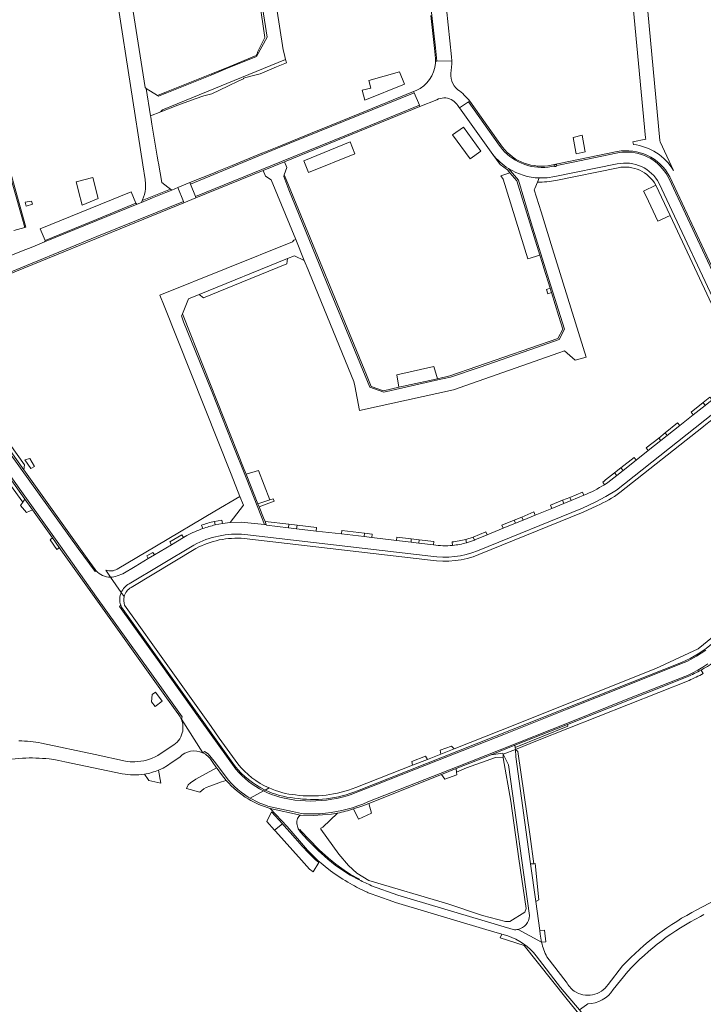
# Model space of a CAD drawing. Header units: metres. Extents: x 166325 to 190320, y 381923 to 404576.
# Tile 884 of 1056: x 175191 to 175441, y 400962 to 401322. Entities that reach past the tile are written whole.
import ezdxf

# ---------------------------------------------------------------- set-up
doc = ezdxf.new("R2010")
doc.units = ezdxf.units.M
for name, color, linetype, lineweight in [('B-WE-VH-VERHARDING_ASFALT-GV', 8, 'Continuous', 18), ('B-WE-VH-VERHARDING_BETON-GV', 8, 'Continuous', 18), ('B-WE-VH-VERHARDING_BETONSTRAATSTEEN-GV', 8, 'Continuous', 18), ('B-WE-VH-VERHARDING_FUNDERING_ZAND-GV', 8, 'Continuous', 18), ('B-WE-VH-VERHARDING_HALFVERHARDING-GV', 8, 'Continuous', 18), ('B-WE-VH-VERHARDING_STRAATBAKSTEEN-GV', 8, 'Continuous', 18)]:
    doc.layers.add(name, color=color, linetype=linetype, lineweight=lineweight)

msp = doc.modelspace()

# ---------------------------------------------------------------- linework, layer by layer
at = {"layer": 'B-WE-VH-VERHARDING_ASFALT-GV', "flags": 128}
for points in [[(175343.408, 401386.309), (175342.127, 401385.256), (175340.673, 401383.866), (175340.03, 401382.896), (175339.163, 401381.465), (175338.364, 401379.993), (175337.637, 401378.485), (175336.983, 401376.945), (175336.838, 401372.906), (175336.845, 401369.148), (175337.534, 401363.529), (175338.985, 401350.121), (175341.186, 401329.468), (175343.122, 401312.159), (175343.598, 401307.248), (175349.084, 401307.374), (175349.06, 401308.85), (175347.131, 401326.425), (175346.936, 401328.197), (175346.27, 401334.255), (175346.177, 401335.106), (175342.16, 401371.69)], [(175448.484, 401222.109), (175439.24, 401241.944), (175430.434, 401260.753), (175428.926, 401263.846), (175427.654, 401266.105), (175426.994, 401267.067), (175426.27, 401267.982), (175425.485, 401268.845), (175424.643, 401269.652), (175423.747, 401270.4), (175422.802, 401271.085), (175421.812, 401271.703), (175420.783, 401272.252), (175419.718, 401272.729), (175418.623, 401273.132), (175417.503, 401273.459), (175416.364, 401273.709), (175415.209, 401273.88), (175414.046, 401273.971), (175412.879, 401273.983), (175411.715, 401273.914), (175410.557, 401273.766), (175409.419, 401273.541), (175393.561, 401270.287), (175387.569, 401269.04), (175387.553, 401269.003), (175387.53, 401268.961), (175387.503, 401268.921), (175387.473, 401268.883), (175387.44, 401268.848), (175387.404, 401268.817), (175387.365, 401268.788), (175387.324, 401268.763), (175387.281, 401268.741), (175387.237, 401268.724), (175387.191, 401268.71), (175387.144, 401268.7), (175387.096, 401268.695), (175387.048, 401268.693), (175387, 401268.696), (175386.952, 401268.703), (175386.906, 401268.714), (175386.86, 401268.729), (175386.816, 401268.748), (175386.773, 401268.77), (175386.733, 401268.797), (175386.695, 401268.826), (175386.669, 401268.851), (175385.638, 401268.629), (175384.412, 401268.447), (175383.176, 401268.345), (175381.937, 401268.322), (175380.699, 401268.38), (175379.466, 401268.517), (175378.246, 401268.733), (175377.041, 401269.027), (175375.859, 401269.399), (175374.702, 401269.846), (175373.577, 401270.367), (175372.488, 401270.959), (175371.439, 401271.62), (175370.435, 401272.347), (175369.48, 401273.138), (175368.578, 401273.988), (175367.732, 401274.895), (175366.947, 401275.855), (175366.446, 401276.54), (175355.262, 401292.332), (175351.921, 401290.145)], [(175351.921, 401290.145), (175364.191, 401273.127)], [(175188.589, 401245.164), (175192.585, 401246.342), (175191.469, 401250.179), (175185.894, 401270.054)], [(175381.15, 401264.48), (175384.03, 401264.57), (175386.9, 401264.95), (175409.725, 401269.602)], [(175425.16, 401262.49), (175449.436, 401210.604), (175454.968, 401198.749)], [(175219.011, 401242.992), (175240.527, 401251.662), (175250.73, 401255.802), (175248.636, 401260.938), (175246.437, 401260.043), (175245.834, 401259.797), (175244.269, 401259.16), (175239.466, 401257.205), (175235.32, 401255.517), (175233.826, 401254.908), (175199.78, 401241.009), (175195.534, 401239.28), (175191.419, 401237.604), (175184.449, 401234.766), (175171.348, 401229.432), (175168.319, 401228.199), (175165.769, 401227.088)], [(175158.78, 401223.28), (175154.209, 401220.413), (175157.205, 401215.716), (175157.474, 401215.903), (175159.531, 401217.274), (175161.631, 401218.577), (175163.772, 401219.811), (175165.952, 401220.976), (175168.169, 401222.069), (175170.419, 401223.09), (175183.306, 401228.327), (175219.011, 401242.992)], [(175462.018, 401188.61), (175460.317, 401192.8), (175453.804, 401190.879), (175453.319, 401190.424), (175452.773, 401189.771), (175452.62, 401189.582), (175452.279, 401189.16), (175451.849, 401188.734), (175444.604, 401183.082), (175442.022, 401181.067), (175437.628, 401177.598), (175432.683, 401173.693), (175428.08, 401170.026), (175425.77, 401168.186), (175421.109, 401164.496), (175416.694, 401161), (175411.886, 401157.194), (175409.644, 401155.419), (175406.297, 401152.799), (175405.067, 401152.006)], [(175358.557, 401127.749), (175397, 401143.42), (175401.63, 401145.62), (175405.63, 401147.71), (175409.49, 401150.06), (175451.32, 401183.07)], [(175397.571, 401148.159), (175392.882, 401146.209), (175390.149, 401145.072), (175385.812, 401143.323), (175379.687, 401140.852), (175375.228, 401139.006), (175372.502, 401137.877), (175367.975, 401136.029), (175362.108, 401133.634), (175357.607, 401131.751), (175357.392, 401131.667), (175354.576, 401130.732)], [(175337.101, 401130.564), (175334.178, 401130.918), (175328.842, 401131.562), (175319.838, 401132.648), (175316.948, 401132.996), (175308.682, 401133.952), (175299.462, 401135.019), (175292.231, 401135.883), (175289.289, 401136.234), (175281.179, 401137.203), (175281.098, 401137.389), (175280.489, 401137.45), (175271.931, 401138.307), (175267.894, 401138.138), (175265.122, 401137.793), (175262.379, 401137.262)], [(175252.042, 401133.4), (175250.738, 401132.612), (175246.384, 401130.011), (175240.143, 401126.282), (175237.882, 401124.93), (175233.085, 401122.064), (175228.539, 401119.372), (175226.479, 401118.573)], [(175273.217, 401133.76), (175341.5, 401125.77)], [(175230.829, 401115.729), (175254.61, 401129.86)], [(175342.383, 401129.925), (175337.101, 401130.564)], [(175224.05, 401118.1), (175223.988, 401118.099), (175227.967, 401112.514)], [(175372.63, 401052.28), (175372.441, 401054.968), (175367.94, 401053.18), (175369.93, 401049.3), (175377.61, 400994.03)], [(175372.63, 401052.28), (175372.441, 401054.968), (175367.94, 401053.18), (175369.93, 401049.3), (175377.61, 400994.03)], [(175381.57, 400987.28), (175381.391, 400988.58), (175379.928, 400999.218), (175378.035, 401012.979), (175372.63, 401052.28)], [(175381.57, 400987.28), (175381.391, 400988.58), (175379.928, 400999.218), (175378.035, 401012.979), (175372.63, 401052.28)], [(175293.67, 401030.899), (175282.51, 401033.3), (175288.74, 401026.71), (175296.206, 401017.974), (175296.558, 401017.611)], [(175293.67, 401030.899), (175282.51, 401033.3), (175288.74, 401026.71), (175296.206, 401017.974), (175296.558, 401017.611)], [(175315.216, 401007.141), (175311.825, 401008.855), (175309.398, 401010.397), (175306.336, 401012.573), (175303.668, 401014.747), (175300.178, 401017.894), (175296.286, 401021.861), (175293.705, 401024.641), (175293.121, 401025.387), (175293.058, 401025.467), (175292.84, 401025.892), (175292.824, 401025.931), (175292.66, 401026.335), (175292.518, 401026.791), (175292.416, 401027.258), (175292.355, 401027.732), (175292.335, 401028.21), (175292.357, 401028.687), (175292.419, 401029.161), (175292.522, 401029.628)], [(175315.216, 401007.141), (175311.825, 401008.855), (175309.398, 401010.397), (175306.336, 401012.573), (175303.668, 401014.747), (175300.178, 401017.894), (175296.286, 401021.861), (175293.705, 401024.641), (175293.121, 401025.387), (175293.058, 401025.467), (175292.84, 401025.892), (175292.824, 401025.931), (175292.66, 401026.335), (175292.518, 401026.791), (175292.416, 401027.258), (175292.355, 401027.732), (175292.335, 401028.21), (175292.357, 401028.687), (175292.419, 401029.161), (175292.522, 401029.628)], [(175300.59, 401013.797), (175301.237, 401013.239), (175302.686, 401012.038), (175304.657, 401010.506)], [(175300.59, 401013.797), (175301.237, 401013.239), (175302.686, 401012.038), (175304.657, 401010.506)], [(175318.048, 401002.644), (175318.51, 401002.44), (175319.2, 401002.194), (175322.072, 401001.172), (175327.537, 400999.226), (175328.51, 400998.88), (175361.656, 400988.975), (175367.467, 400987.239), (175369.642, 400986.589)], [(175318.048, 401002.644), (175318.51, 401002.44), (175319.2, 401002.194), (175322.072, 401001.172), (175327.537, 400999.226), (175328.51, 400998.88), (175361.656, 400988.975), (175367.467, 400987.239), (175369.642, 400986.589)], [(175371.652, 400988.888), (175329.36, 401001.54), (175319.69, 401005.01)], [(175454.71, 401004.49), (175439.005, 400996.177)], [(175454.71, 401004.49), (175439.005, 400996.177)], [(175440.28, 400993.73), (175441.506, 400994.386)], [(175440.28, 400993.73), (175441.506, 400994.386)], [(175373.432, 400988.98), (175382.036, 400984.257)], [(175373.432, 400988.98), (175382.036, 400984.257)], [(175382.036, 400984.257), (175373.432, 400988.98)], [(175380.09, 400979.25), (175389.01, 400967.66), (175391.659, 400964.522), (175395.94, 400959.45), (175398.482, 400961.33), (175398.982, 400961.7)], [(175380.09, 400979.25), (175389.01, 400967.66), (175391.659, 400964.522), (175395.94, 400959.45), (175398.482, 400961.33), (175398.982, 400961.7)], [(175391.1, 400969.72), (175384.009, 400978.882)], [(175391.1, 400969.72), (175384.009, 400978.882)], [(175411.76, 400975.63), (175406.408, 400968.807)], [(175411.76, 400975.63), (175406.408, 400968.807)], [(175408.33, 400966.9), (175413.686, 400973.547)], [(175408.33, 400966.9), (175413.686, 400973.547)]]:
    msp.add_lwpolyline(points, dxfattribs=at)
msp.add_lwpolyline([(175310.497, 401280.14), (175337.276, 401291.119), (175335.3, 401295.715), (175284.605, 401275.097), (175253.291, 401262.236), (175255.17, 401257.624), (175286.752, 401270.482)], close=True, dxfattribs=at)
at = {"layer": 'B-WE-VH-VERHARDING_ASFALT-GV'}
for points in [[(175364.191, 401273.127, 0.0873222), (175369.928, 401267.916)], [(175409.725, 401269.602, -0.337291), (175425.16, 401262.49)], [(175369.928, 401267.916, 0.133847), (175381.15, 401264.48)], [(175405.067, 401152.006, -0.0420408), (175397.571, 401148.159)], [(175257.821, 401135.943, 0.0379361), (175252.042, 401133.4)], [(175262.379, 401137.262, 0.028746), (175257.821, 401135.943)], [(175254.61, 401129.86, -0.1495125), (175273.217, 401133.76)], [(175349.402, 401129.772, -0.0585555), (175342.383, 401129.925)], [(175354.576, 401130.732, -0.044056), (175349.402, 401129.772)], [(175341.5, 401125.77, 0.1312606), (175358.557, 401127.749)], [(175226.479, 401118.573, -0.0901879), (175224.05, 401118.1)], [(175227.967, 401112.514, -0.1647276), (175230.829, 401115.729)], [(175292.522, 401029.628, -0.1227759), (175293.67, 401030.899)], [(175292.522, 401029.628, -0.1227759), (175293.67, 401030.899)], [(175296.558, 401017.611, 0.0198816), (175300.59, 401013.797)], [(175296.558, 401017.611, 0.0198816), (175300.59, 401013.797)], [(175304.657, 401010.506, 0.0312007), (175311.921, 401005.745)], [(175304.657, 401010.506, 0.0312007), (175311.921, 401005.745)], [(175311.921, 401005.745, 0.0246829), (175318.048, 401002.644)], [(175311.921, 401005.745, 0.0246829), (175318.048, 401002.644)], [(175319.69, 401005.01, -0.0189565), (175315.216, 401007.141)], [(175439.005, 400996.177, 0.0841105), (175411.76, 400975.63)], [(175439.005, 400996.177, 0.0841105), (175411.76, 400975.63)], [(175377.61, 400994.03, -0.3426447), (175373.432, 400988.98)], [(175377.61, 400994.03, -0.3426447), (175373.432, 400988.98)], [(175413.686, 400973.547, -0.0890819), (175440.28, 400993.73)], [(175413.686, 400973.547, -0.0890819), (175440.28, 400993.73)], [(175373.432, 400988.98, -0.0842768), (175371.652, 400988.888)], [(175373.432, 400988.98, -0.0842768), (175371.652, 400988.888)], [(175369.642, 400986.589, -0.1511682), (175380.09, 400979.25)], [(175382.036, 400984.257, -0.0344511), (175381.57, 400987.28)], [(175384.009, 400978.882, -0.064984), (175382.036, 400984.257)], [(175384.009, 400978.882, -0.064984), (175382.036, 400984.257)], [(175393.999, 400966.376, -0.1273237), (175391.1, 400969.72)], [(175393.999, 400966.376, -0.1273237), (175391.1, 400969.72)], [(175406.408, 400968.807, -0.4210561), (175393.999, 400966.376)], [(175406.408, 400968.807, -0.4210561), (175393.999, 400966.376)], [(175398.982, 400961.7, 0.2438891), (175408.33, 400966.9)], [(175398.982, 400961.7, 0.2438891), (175408.33, 400966.9)]]:
    msp.add_lwpolyline(points, format="xyb", dxfattribs=at)
at = {"layer": 'B-WE-VH-VERHARDING_BETON-GV', "flags": 128}
msp.add_lwpolyline([(175386.669, 401268.851), (175386.695, 401268.826), (175386.733, 401268.797), (175386.773, 401268.77), (175386.816, 401268.748), (175386.86, 401268.729), (175386.906, 401268.714), (175386.952, 401268.703), (175387, 401268.696), (175387.048, 401268.693), (175387.096, 401268.695), (175387.144, 401268.7), (175387.191, 401268.71), (175387.237, 401268.724), (175387.281, 401268.741), (175387.324, 401268.763), (175387.365, 401268.788), (175387.404, 401268.817), (175387.44, 401268.848), (175387.473, 401268.883), (175387.503, 401268.921), (175387.53, 401268.961), (175387.553, 401269.003), (175387.569, 401269.04), (175387.572, 401269.047), (175387.588, 401269.092), (175387.599, 401269.139), (175387.54, 401269.428), (175386.54, 401269.222), (175386.599, 401268.933), (175386.628, 401268.895), (175386.66, 401268.859)], close=True, dxfattribs=at)
at = {"layer": 'B-WE-VH-VERHARDING_BETONSTRAATSTEEN-GV', "flags": 128}
for points in [[(175278.876, 401365.905), (175278.81, 401366.33), (175280.501, 401372.009), (175272.678, 401370.037), (175273.07, 401369.59), (175273.134, 401369.18), (175281.39, 401316.09), (175277.5, 401308.99), (175266.284, 401304.431), (175261.118, 401302.331), (175244.015, 401295.379), (175241.63, 401294.41), (175241.223, 401294.671), (175237.117, 401297.306), (175238.681, 401287.205), (175242.46, 401288.68), (175242.41, 401288.84), (175243.1, 401289.43), (175288.18, 401307.9), (175287.652, 401310.131), (175287.33, 401311.49)], [(175318.669, 401300.243), (175319.39, 401297.45), (175316.33, 401296.69), (175317.233, 401292.981), (175331.74, 401298.87), (175329.99, 401303.338)], [(175244.015, 401295.379), (175243.889, 401295.747), (175241.223, 401294.671), (175241.63, 401294.41)], [(175253.082, 401262.748), (175253.291, 401262.236), (175284.605, 401275.097), (175335.3, 401295.715), (175335.115, 401296.145), (175315.363, 401288.103), (175304.283, 401283.592), (175297.324, 401280.759), (175286.295, 401276.269), (175280.86, 401274.056), (175279.547, 401273.521), (175268.59, 401269.061), (175263.139, 401266.842), (175262.343, 401266.518)], [(175279.972, 401267.231), (175287.819, 401270.429), (175337.465, 401290.679), (175337.276, 401291.119), (175310.497, 401280.14), (175286.752, 401270.482), (175255.17, 401257.624), (175255.346, 401257.193)], [(175396.89, 401280.15), (175393.613, 401279.301), (175394.589, 401273.973), (175394.699, 401273.372), (175398.036, 401274.065), (175397.92, 401274.682)], [(175311.837, 401277.701), (175294.869, 401270.803), (175296.639, 401266.449), (175313.607, 401273.347)], [(175373.02, 401263.37), (175370.417, 401266.349), (175367.04, 401265.286), (175367.95, 401264.03), (175376.95, 401234.83), (175381.38, 401236.17)], [(175218.207, 401262.147), (175217.92, 401263.29), (175217.586, 401264.597), (175211.473, 401263.029), (175211.75, 401261.73), (175212.306, 401259.605), (175213.63, 401254.55), (175219.51, 401256.96)], [(175253.291, 401262.236), (175253.082, 401262.748), (175248.636, 401260.938), (175250.73, 401255.802), (175250.901, 401255.382), (175255.346, 401257.193), (175255.17, 401257.624)], [(175423.942, 401261.785), (175419.433, 401259.683), (175420.32, 401257.78), (175424.6, 401248.65), (175429.115, 401250.754)], [(175233.279, 401255.169), (175231.593, 401259.409), (175198.259, 401245.79), (175200.011, 401241.597), (175218.851, 401249.294)], [(175244.269, 401259.16), (175245.834, 401259.797), (175246.437, 401260.043), (175245.954, 401260.405), (175235.634, 401256.178), (175235.32, 401255.517), (175239.466, 401257.205)], [(175252.55, 401220.18), (175256.475, 401221.77), (175288.91, 401234.907), (175291.51, 401235.96), (175294.993, 401234.198), (175291.91, 401241.94), (175291.24, 401241.67), (175290.73, 401241.06), (175242.07, 401221.56), (175243.633, 401217.63), (175268.189, 401155.882), (175271.423, 401147.748), (175272.71, 401144.51), (175267.894, 401138.138), (175271.931, 401138.307), (175280.489, 401137.45), (175273.998, 401153.98), (175268.526, 401167.56), (175261.14, 401186.138), (175250.813, 401211.777), (175250.057, 401213.956), (175250.35, 401214.65)], [(175288.622, 401233.025), (175288.91, 401234.907), (175256.475, 401221.77), (175258.129, 401220.581), (175272.139, 401226.298)], [(175385.165, 401224.047), (175383.853, 401223.603), (175384.34, 401221.949), (175385.67, 401222.429)], [(175250.612, 401213.99), (175250.35, 401214.65), (175250.057, 401213.956), (175250.813, 401211.777), (175261.14, 401186.138), (175268.526, 401167.56), (175273.998, 401153.98), (175280.489, 401137.45), (175281.098, 401137.389), (175280.654, 401138.551), (175280.106, 401139.831), (175278.465, 401143.956), (175278.053, 401144.993), (175273.703, 401155.93), (175273.044, 401157.588)], [(175342.574, 401195.315), (175328.926, 401192.294), (175329.724, 401187.724), (175343.831, 401190.88)], [(175192.278, 401157.43), (175177.02, 401178.864), (175176.875, 401179.068), (175175.923, 401180.397), (175175.355, 401180.039), (175183.554, 401168.477), (175212.145, 401128.582), (175218.386, 401120.159), (175218.776, 401120.433), (175218.382, 401120.921), (175215.431, 401124.905)], [(175178.938, 401178.275), (175177.02, 401178.864), (175192.278, 401157.43), (175192.437, 401159.343)], [(175442.022, 401181.067), (175441.222, 401182.108), (175436.852, 401178.588), (175437.628, 401177.598)], [(175432.683, 401173.693), (175431.909, 401174.675), (175427.366, 401171.001), (175428.08, 401170.026)], [(175425.77, 401168.186), (175424.963, 401169.13), (175420.345, 401165.543), (175421.109, 401164.496)], [(175194.468, 401161.634), (175192.61, 401161.072), (175194.861, 401157.896), (175196.201, 401158.706)], [(175416.694, 401161), (175415.921, 401161.967), (175411.141, 401158.159), (175411.886, 401157.194)], [(175278.227, 401157.28), (175273.703, 401155.93), (175278.053, 401144.993), (175282.482, 401146.439)], [(175409.644, 401155.419), (175408.813, 401156.36), (175405.451, 401153.758), (175404.929, 401153.318), (175404.48, 401152.991), (175405.067, 401152.006), (175406.297, 401152.799)], [(175192.639, 401146.697), (175191.855, 401145.592), (175190.999, 401144.385), (175193.208, 401141.831), (175195.404, 401142.808)], [(175283.98, 401146.014), (175283.701, 401146.837), (175282.482, 401146.439), (175278.053, 401144.993), (175278.465, 401143.956)], [(175390.149, 401145.072), (175389.653, 401146.305), (175385.341, 401144.483), (175385.812, 401143.323)], [(175397.571, 401148.159), (175397.092, 401149.284), (175392.405, 401147.378), (175392.882, 401146.209)], [(175379.687, 401140.852), (175379.21, 401142.008), (175374.755, 401140.155), (175375.228, 401139.006)], [(175289.427, 401137.538), (175280.654, 401138.551), (175281.098, 401137.389), (175281.179, 401137.203), (175289.289, 401136.234)], [(175299.584, 401136.303), (175292.391, 401137.134), (175292.231, 401135.883), (175299.462, 401135.019)], [(175372.037, 401139.018), (175367.443, 401137.174), (175367.975, 401136.029), (175372.502, 401137.877)], [(175202.74, 401132.493), (175202.005, 401131.943), (175201.841, 401131.757), (175204.322, 401128.233), (175204.684, 401128.483), (175205.24, 401128.977)], [(175250.738, 401132.612), (175250.123, 401133.693), (175245.717, 401131.011), (175246.384, 401130.011)], [(175317.122, 401134.225), (175308.816, 401135.21), (175308.682, 401133.952), (175316.948, 401132.996)], [(175334.27, 401132.196), (175328.99, 401132.775), (175328.842, 401131.562), (175334.178, 401130.918)], [(175362.108, 401133.634), (175361.604, 401134.772), (175356.935, 401132.822), (175357.392, 401131.667), (175357.607, 401131.751)], [(175342.497, 401131.186), (175337.187, 401131.766), (175337.101, 401130.564), (175342.383, 401129.925)], [(175240.383, 401070.69), (175242.899, 401072.71), (175240.571, 401075.983), (175239.326, 401075.098), (175239.052, 401072.349)], [(175391.71, 401063.46), (175391.508, 401064.122), (175372.245, 401056.472), (175372.377, 401055.691)], [(175350.046, 401055.192), (175349.042, 401056.158), (175344.844, 401054.673), (175345.061, 401053.229)], [(175372.441, 401054.968), (175372.496, 401054.99), (175372.377, 401055.691), (175372.245, 401056.472), (175363.547, 401053.017), (175367.78, 401053.6), (175367.94, 401053.18)], [(175340.229, 401051.326), (175339.527, 401052.501), (175334.527, 401050.53), (175334.747, 401049.167)], [(175264.764, 401043.075), (175266.45, 401043.568), (175264.723, 401045.717), (175263.075, 401048.014), (175262.9, 401048.258), (175255.354, 401044.031), (175253.351, 401042.742), (175252.486, 401041.942), (175251.815, 401040.635), (175256.715, 401039.294), (175258.192, 401040.477), (175259.135, 401040.954), (175260.388, 401041.496)], [(175350.879, 401046.574), (175350.746, 401047.933), (175345.399, 401045.81), (175346.562, 401044.036), (175350.97, 401045.637)], [(175318.653, 401035.188), (175316.516, 401034.339), (175313.116, 401033.143), (175314.904, 401029.406), (175319.655, 401031.584)], [(175281.377, 401028.57), (175284.09, 401025.303), (175287.014, 401027.653), (175283, 401032.092)], [(175281.377, 401028.57), (175284.09, 401025.303), (175287.014, 401027.653), (175283, 401032.092)]]:
    msp.add_lwpolyline(points, close=True, dxfattribs=at)
for points in [[(175222.246, 401356.639), (175235.882, 401269.319), (175236.72, 401263.95), (175236.763, 401263.649), (175236.858, 401262.605), (175236.874, 401261.557), (175236.81, 401260.51), (175236.666, 401259.472), (175236.444, 401258.447), (175236.144, 401257.443), (175235.769, 401256.464), (175235.634, 401256.178), (175245.954, 401260.405), (175245.022, 401261.103), (175242.801, 401262.767), (175241.58, 401269.928), (175241.508, 401270.352), (175241.152, 401272.443), (175239.14, 401284.25), (175238.771, 401286.787), (175238.681, 401287.205), (175237.117, 401297.306), (175236.69, 401297.58), (175227.963, 401353.454)], [(175418.5, 401351.89), (175370.246, 401339.564), (175358.79, 401336.638), (175348.97, 401334.13), (175348.307, 401334.479), (175346.881, 401335.13), (175346.177, 401335.106), (175346.27, 401334.255), (175346.936, 401328.197), (175347.131, 401326.425), (175347.82, 401326.621), (175350.064, 401329.136), (175362.777, 401332.393), (175377.861, 401336.258), (175395.916, 401340.885), (175396.705, 401341.087), (175409.01, 401344.24), (175412.861, 401341.451), (175414.41, 401340.33), (175420.16, 401279.203), (175420.21, 401278.67), (175415.49, 401277.69), (175415.718, 401276.74)], [(175430.377, 401267.229), (175425.458, 401277.724), (175425.418, 401278.152), (175418.5, 401351.89)], [(175341.405, 401324.066), (175342.736, 401311.889), (175343.13, 401308.281), (175343.162, 401307.447), (175343.155, 401307.238), (175343.598, 401307.248), (175343.122, 401312.159), (175341.186, 401329.468)], [(175185.894, 401270.054), (175191.469, 401250.179), (175192.585, 401246.342), (175192.941, 401246.447), (175172.19, 401320.77)], [(175348.85, 401303.888), (175349.1, 401306.36), (175349.094, 401306.736), (175349.084, 401307.374), (175343.598, 401307.248), (175343.155, 401307.238), (175343.135, 401306.613)], [(175336.063, 401296.531), (175335.115, 401296.145), (175335.3, 401295.715), (175337.276, 401291.119), (175337.465, 401290.679), (175343.667, 401293.143), (175344.278, 401293.429), (175344.918, 401293.64), (175345.579, 401293.775), (175346.252, 401293.83), (175346.926, 401293.805), (175347.592, 401293.701), (175348.242, 401293.518), (175348.865, 401293.26), (175349.453, 401292.93), (175349.999, 401292.533), (175350.493, 401292.074), (175350.93, 401291.56), (175351.289, 401291.021), (175351.804, 401290.308), (175351.921, 401290.145), (175355.262, 401292.332), (175355.7, 401292.618)], [(175367.712, 401275.767), (175365.527, 401278.832), (175355.7, 401292.618), (175355.262, 401292.332), (175366.446, 401276.54), (175366.947, 401275.855), (175367.732, 401274.895), (175368.578, 401273.988), (175369.48, 401273.138), (175370.435, 401272.347), (175371.439, 401271.62), (175372.488, 401270.959), (175373.577, 401270.367), (175374.702, 401269.846), (175375.859, 401269.399), (175377.041, 401269.027), (175378.246, 401268.733), (175379.466, 401268.517), (175380.699, 401268.38), (175381.937, 401268.322), (175383.176, 401268.345), (175384.412, 401268.447), (175385.638, 401268.629), (175386.669, 401268.851)], [(175364.191, 401273.127), (175366.85, 401269.44), (175369.49, 401267.41), (175370.417, 401266.349), (175373.02, 401263.37), (175381.38, 401236.17), (175382.235, 401233.43), (175382.851, 401231.458), (175385.165, 401224.047), (175385.67, 401222.429), (175388.413, 401213.642), (175389.85, 401209.04), (175388.05, 401205.64), (175348.39, 401191.9), (175343.831, 401190.88), (175329.724, 401187.724), (175324.12, 401186.47), (175319.58, 401187.98), (175317.809, 401192.296), (175288.423, 401263.91), (175287.73, 401265.6), (175287.548, 401265.014), (175289.415, 401260.156), (175304.342, 401223.623), (175312.051, 401205.049), (175319.036, 401187.75), (175324.245, 401185.923), (175344.026, 401190.421), (175348.705, 401191.449), (175359.549, 401195.15), (175377.702, 401201.505), (175388.529, 401205.205), (175390.485, 401209.091), (175384.71, 401227.292)], [(175409.701, 401274.144), (175385.59, 401269.17)], [(175386.669, 401268.851), (175386.66, 401268.859), (175386.628, 401268.895), (175386.599, 401268.933), (175386.54, 401269.222), (175387.54, 401269.428), (175387.599, 401269.139), (175387.588, 401269.092), (175387.572, 401269.047), (175387.569, 401269.04), (175393.561, 401270.287), (175409.419, 401273.541), (175410.557, 401273.766), (175411.715, 401273.914), (175412.879, 401273.983), (175414.046, 401273.971), (175415.209, 401273.88), (175416.364, 401273.709), (175417.503, 401273.459), (175418.623, 401273.132), (175419.718, 401272.729), (175420.783, 401272.252), (175421.812, 401271.703), (175422.802, 401271.085), (175423.747, 401270.4), (175424.643, 401269.652), (175425.485, 401268.845), (175426.27, 401267.982), (175426.994, 401267.067), (175427.654, 401266.105), (175428.926, 401263.846), (175430.434, 401260.753), (175439.24, 401241.944), (175448.484, 401222.109)], [(175289.415, 401260.156), (175287.548, 401265.014), (175287.73, 401265.6), (175288.69, 401268.291), (175287.819, 401270.429), (175279.972, 401267.231), (175280.84, 401265.1), (175282.94, 401263.73), (175291.91, 401241.94), (175294.993, 401234.198), (175295.708, 401232.456), (175295.81, 401232.208), (175313.23, 401189.79), (175313.534, 401188.253), (175315.31, 401179.27), (175349.78, 401186.81), (175388.4, 401200.344), (175390.5, 401201.08), (175394.37, 401197.71), (175398.42, 401198.83), (175386.093, 401238.462), (175381.878, 401252.013), (175379.36, 401260.11), (175379.559, 401260.596), (175380.534, 401262.977), (175381.15, 401264.48)], [(175409.725, 401269.602), (175386.9, 401264.95), (175384.03, 401264.57), (175381.15, 401264.48), (175380.534, 401262.977)], [(175369.928, 401267.916), (175373.522, 401263.619), (175378.234, 401247.967), (175384.71, 401227.292), (175390.485, 401209.091), (175388.529, 401205.205), (175377.702, 401201.505), (175359.549, 401195.15), (175348.705, 401191.449), (175344.026, 401190.421), (175324.245, 401185.923), (175319.036, 401187.75), (175312.051, 401205.049), (175304.342, 401223.623), (175289.415, 401260.156)], [(175384.71, 401227.292), (175378.234, 401247.967), (175373.522, 401263.619), (175369.928, 401267.916)], [(175387.29, 401263.58), (175410.054, 401268.211)], [(175423.942, 401261.785), (175429.115, 401250.754), (175453.351, 401199.069)], [(175454.968, 401198.749), (175449.436, 401210.604), (175425.16, 401262.49)], [(175459.711, 401199.377), (175429, 401264.945)], [(175250.901, 401255.382), (175250.73, 401255.802), (175240.527, 401251.662), (175219.011, 401242.992), (175183.306, 401228.327), (175170.419, 401223.09), (175168.169, 401222.069), (175165.952, 401220.976), (175163.772, 401219.811), (175161.631, 401218.577), (175159.531, 401217.274), (175157.474, 401215.903), (175157.205, 401215.716), (175157.458, 401215.319)], [(175168.776, 401221.908), (175250.901, 401255.382)], [(175199.78, 401241.009), (175233.826, 401254.908)], [(175233.279, 401255.169), (175218.851, 401249.294), (175200.011, 401241.597)], [(175212.145, 401128.582), (175183.554, 401168.477), (175175.355, 401180.039), (175172.131, 401181.834), (175165.091, 401185.376), (175158.578, 401188.181), (175154.387, 401190.175)], [(175451.32, 401183.07), (175409.49, 401150.06), (175405.63, 401147.71), (175401.63, 401145.62), (175397, 401143.42), (175358.557, 401127.749)], [(175410.738, 401149.139), (175441.387, 401173.333), (175442.274, 401174.033), (175445.439, 401176.532), (175452.15, 401181.83)], [(175218.896, 401110.78), (175205.632, 401129.496), (175191.42, 401149.532), (175173.383, 401174.718), (175172.529, 401175.558), (175172.086, 401175.094), (175172.874, 401174.485), (175172.956, 401174.37), (175184.886, 401157.598), (175192.639, 401146.697), (175195.404, 401142.808), (175202.74, 401132.493), (175205.24, 401128.977), (175215.6, 401114.41), (175244.6, 401073.887), (175249.07, 401067.64)], [(175173.383, 401174.718), (175191.42, 401149.532), (175205.632, 401129.496), (175218.896, 401110.78), (175238.38, 401083.493), (175250.309, 401066.954), (175249.991, 401066.013), (175257.83, 401053.718), (175258.504, 401054.171), (175259.805, 401053.383), (175261.998, 401050.631), (175267.273, 401043.678), (175268.346, 401042.503), (175269.477, 401041.384), (175270.662, 401040.322), (175271.9, 401039.322), (175273.186, 401038.385), (175274.518, 401037.513), (175275.162, 401037.136), (175280.119, 401039.764), (175278.645, 401040.546), (175277.253, 401041.378), (175275.904, 401042.278), (175274.601, 401043.243), (175273.347, 401044.271), (175272.146, 401045.36), (175270.999, 401046.507), (175269.911, 401047.709), (175256.846, 401065.98), (175242.416, 401086.226), (175227.332, 401107.398), (175227.761, 401107.818)], [(175517.742, 401158.742), (175516.03, 401158.53), (175495.97, 401140.17), (175474.29, 401121.68), (175456.55, 401105.74), (175439.38, 401091.9), (175423.87, 401084.65), (175367, 401061.87), (175350.046, 401055.192), (175345.061, 401053.229), (175340.229, 401051.326), (175334.747, 401049.167), (175313.91, 401040.96)], [(175262.117, 401138.536), (175264.882, 401138.992), (175265.122, 401137.793), (175267.894, 401138.138), (175272.71, 401144.51), (175271.423, 401147.748), (175262.304, 401142.34), (175240.816, 401129.597), (175226.437, 401121.07)], [(175359.057, 401126.369), (175397.29, 401141.97), (175402.26, 401144.28)], [(175257.384, 401137.181), (175257.821, 401135.943)], [(175257.821, 401135.943), (175257.384, 401137.181)], [(175262.379, 401137.262), (175262.117, 401138.536)], [(175226.479, 401118.573), (175228.539, 401119.372), (175233.085, 401122.064), (175237.882, 401124.93), (175237.327, 401125.878), (175239.559, 401127.178), (175240.143, 401126.282), (175246.384, 401130.011), (175245.717, 401131.011), (175250.123, 401133.693), (175250.738, 401132.612), (175252.042, 401133.4)], [(175273.007, 401132.28), (175341.3, 401124.3)], [(175341.5, 401125.77), (175273.217, 401133.76)], [(175354.576, 401130.732), (175354.261, 401131.964)], [(175218.776, 401120.433), (175218.386, 401120.159), (175212.145, 401128.582)], [(175254.61, 401129.86), (175230.829, 401115.729)], [(175231.559, 401114.379), (175255.31, 401128.66)], [(175349.234, 401131.06), (175349.402, 401129.772)], [(175222.324, 401120.672), (175224.05, 401118.1)], [(175227.967, 401112.514), (175223.988, 401118.099)], [(175249.991, 401066.013), (175250.309, 401066.954), (175238.38, 401083.493), (175218.896, 401110.78)], [(175227.967, 401112.514), (175229.038, 401111.011)], [(175229.038, 401111.011), (175227.967, 401112.514)], [(175228.04, 401107.1), (175227.761, 401107.818), (175227.332, 401107.398), (175242.416, 401086.226), (175256.846, 401065.98), (175269.911, 401047.709), (175270.999, 401046.507), (175272.146, 401045.36), (175273.347, 401044.271), (175274.601, 401043.243), (175275.904, 401042.278), (175277.253, 401041.378), (175278.645, 401040.546), (175280.119, 401039.764), (175280.677, 401040.059)], [(175227.761, 401107.818), (175228.04, 401107.1), (175269.513, 401049.027)], [(175269.513, 401049.027), (175228.04, 401107.1)], [(175240.769, 401091.572), (175233.785, 401101.362), (175229.2, 401107.79)], [(175270.633, 401049.707), (175263.907, 401059.136), (175260.869, 401063.395), (175240.769, 401091.572)], [(175442.289, 401091.349), (175440.589, 401090.222), (175438.846, 401089.162), (175437.063, 401088.172), (175435.242, 401087.252), (175433.387, 401086.405), (175412.937, 401078.275), (175391.388, 401069.732), (175368.186, 401060.43), (175343.924, 401050.947), (175321.846, 401042.276), (175311.847, 401038.282), (175310.797, 401037.96), (175308.924, 401037.45), (175307.03, 401037.019), (175305.121, 401036.665), (175303.199, 401036.391), (175301.267, 401036.196), (175299.328, 401036.08), (175297.387, 401036.045), (175295.446, 401036.089), (175293.508, 401036.214), (175291.577, 401036.418), (175289.656, 401036.702), (175287.748, 401037.064), (175287.697, 401037.075), (175286.123, 401037.465), (175284.57, 401037.932), (175283.042, 401038.475), (175281.543, 401039.093), (175280.119, 401039.764), (175275.162, 401037.136), (175275.891, 401036.71), (175277.304, 401035.977), (175278.751, 401035.316), (175280.23, 401034.728), (175281.736, 401034.215), (175282.618, 401033.954), (175290.726, 401032.151), (175293.994, 401031.414), (175294.793, 401031.364), (175296.81, 401031.295), (175298.829, 401031.305), (175300.845, 401031.395), (175302.857, 401031.565), (175304.86, 401031.814), (175306.852, 401032.142), (175308.829, 401032.548), (175310.789, 401033.032), (175312.728, 401033.594), (175314.643, 401034.231), (175316.532, 401034.944), (175318.391, 401035.731), (175351.07, 401048.636), (175366.841, 401054.841), (175392.098, 401064.859), (175414.318, 401073.692), (175434.531, 401081.68), (175435.495, 401082.113), (175437.432, 401083.05), (175439.332, 401084.059), (175441.194, 401085.137), (175443.014, 401086.284)], [(175280.677, 401040.059), (175280.119, 401039.764), (175281.543, 401039.093), (175283.042, 401038.475), (175284.57, 401037.932), (175286.123, 401037.465), (175287.697, 401037.075), (175287.748, 401037.064), (175289.656, 401036.702), (175291.577, 401036.418), (175293.508, 401036.214), (175295.446, 401036.089), (175297.387, 401036.045), (175299.328, 401036.08), (175301.267, 401036.196), (175303.199, 401036.391), (175305.121, 401036.665), (175307.03, 401037.019), (175308.924, 401037.45), (175310.797, 401037.96), (175311.847, 401038.282), (175321.846, 401042.276), (175343.924, 401050.947), (175368.186, 401060.43), (175391.388, 401069.732), (175412.937, 401078.275), (175433.387, 401086.405), (175435.242, 401087.252), (175437.063, 401088.172), (175438.846, 401089.162), (175440.589, 401090.222), (175442.289, 401091.349)], [(175443.014, 401086.284), (175441.194, 401085.137), (175439.332, 401084.059), (175437.432, 401083.05), (175435.495, 401082.113), (175434.531, 401081.68), (175414.318, 401073.692), (175392.098, 401064.859), (175366.841, 401054.841), (175351.07, 401048.636), (175318.391, 401035.731), (175316.532, 401034.944), (175314.643, 401034.231), (175312.728, 401033.594), (175310.789, 401033.032), (175308.829, 401032.548), (175306.852, 401032.142), (175304.86, 401031.814), (175302.857, 401031.565), (175300.845, 401031.395), (175298.829, 401031.305), (175296.81, 401031.295), (175294.793, 401031.364), (175293.994, 401031.414), (175290.726, 401032.151), (175282.618, 401033.954), (175281.736, 401034.215), (175280.23, 401034.728)], [(175314.57, 401039.81), (175433.313, 401086.841)], [(175433.313, 401086.841), (175314.57, 401039.81)], [(175313.116, 401033.143), (175316.516, 401034.339), (175318.653, 401035.188), (175345.399, 401045.81), (175350.746, 401047.933), (175363.547, 401053.017), (175372.245, 401056.472), (175391.508, 401064.122), (175435.39, 401081.55)], [(175435.39, 401081.55), (175391.508, 401064.122), (175391.71, 401063.46), (175372.377, 401055.691), (175372.496, 401054.99), (175380.57, 401058.197), (175436.086, 401080.253)], [(175441.258, 401082.802), (175440.52, 401084.064)], [(175257.83, 401053.718), (175249.991, 401066.013)], [(175229.562, 401050.67), (175218.421, 401053.063), (175198.69, 401057.3)], [(175246.642, 401056.231), (175241.32, 401052.69)], [(175280.23, 401034.728), (175278.751, 401035.316), (175277.304, 401035.977), (175275.891, 401036.71), (175275.162, 401037.136), (175274.518, 401037.513), (175273.186, 401038.385), (175271.9, 401039.322), (175270.662, 401040.322), (175269.477, 401041.384), (175268.346, 401042.503), (175267.273, 401043.678), (175261.998, 401050.631), (175259.805, 401053.383), (175258.504, 401054.171), (175257.83, 401053.718)], [(175174.66, 401049.11), (175180.76, 401050.47), (175185.1, 401051.1), (175191.743, 401051.75)], [(175201.492, 401051.45), (175203.3, 401051.213), (175205.1, 401050.92), (175207.254, 401050.466), (175228.343, 401046.02)], [(175241.629, 401047.38), (175243.293, 401048.15), (175244.89, 401049.05), (175246.264, 401050.004), (175249.402, 401052.182)], [(175261.04, 401050.85), (175261.279, 401050.517), (175262.9, 401048.258), (175263.075, 401048.014), (175264.723, 401045.717), (175266.45, 401043.568)], [(175236.457, 401045.904), (175237.8, 401043.975), (175238.122, 401043.512), (175242.51, 401042.59), (175241.629, 401047.38)], [(175280.677, 401040.059), (175280.723, 401040.083), (175282.137, 401040.832)], [(175282.137, 401040.832), (175280.723, 401040.083), (175280.677, 401040.059)], [(175282.51, 401033.3), (175293.67, 401030.899), (175298.41, 401030.73), (175305.08, 401031.19), (175307.234, 401031.598)], [(175383.119, 400988.734), (175381.391, 400988.58), (175381.57, 400987.28)], [(175383.119, 400988.734), (175381.391, 400988.58), (175381.57, 400987.28)], [(175382.036, 400984.257), (175383.582, 400984.431), (175383.119, 400988.734)], [(175382.036, 400984.257), (175383.582, 400984.431), (175383.119, 400988.734)]]:
    msp.add_lwpolyline(points, dxfattribs=at)
at = {"layer": 'B-WE-VH-VERHARDING_BETONSTRAATSTEEN-GV'}
for points in [[(175343.135, 401306.613, -0.2793433), (175336.063, 401296.531)], [(175351.351, 401296.829, -0.2740928), (175348.85, 401303.888)], [(175355.7, 401292.618, 0.0675209), (175351.351, 401296.829)], [(175415.718, 401276.74, -0.2336699), (175430.377, 401267.229)], [(175369.928, 401267.916, -0.0873222), (175364.191, 401273.127)], [(175385.59, 401269.17, -0.2874429), (175367.712, 401275.767)], [(175429, 401264.945, 0.3279493), (175409.701, 401274.144)], [(175425.16, 401262.49, 0.337291), (175409.725, 401269.602)], [(175381.15, 401264.48, -0.133847), (175369.928, 401267.916)], [(175410.054, 401268.211, -0.3283432), (175423.942, 401261.785)], [(175380.534, 401262.977, 0.0602385), (175387.29, 401263.58)], [(175233.826, 401254.908, -0.3889476), (175233.279, 401255.169)], [(175200.011, 401241.597, -0.4035786), (175199.78, 401241.009)], [(175402.26, 401144.28, 0.0569292), (175410.738, 401149.139)], [(175252.042, 401133.4, -0.0379361), (175257.821, 401135.943)], [(175262.117, 401138.536, 0.0462878), (175257.384, 401137.181)], [(175257.384, 401137.181, -0.0462878), (175262.117, 401138.536)], [(175257.821, 401135.943, -0.028746), (175262.379, 401137.262)], [(175273.217, 401133.76, 0.1495125), (175254.61, 401129.86)], [(175255.31, 401128.66, -0.1435208), (175273.007, 401132.28)], [(175354.261, 401131.964, -0.0537254), (175349.234, 401131.06)], [(175349.402, 401129.772, 0.044056), (175354.576, 401130.732)], [(175341.3, 401124.3, 0.1299219), (175359.057, 401126.369)], [(175358.557, 401127.749, -0.1312606), (175341.5, 401125.77)], [(175226.437, 401121.07, -0.2227169), (175222.324, 401120.672)], [(175223.988, 401118.099, -0.2157033), (175218.776, 401120.433)], [(175224.05, 401118.1, 0.0901879), (175226.479, 401118.573)], [(175230.829, 401115.729, 0.1647276), (175227.967, 401112.514)], [(175229.038, 401111.011, -0.1998573), (175231.559, 401114.379)], [(175227.967, 401112.514, 0.1805867), (175227.761, 401107.818)], [(175227.761, 401107.818, -0.1805867), (175227.967, 401112.514)], [(175229.2, 401107.79, -0.1508935), (175229.038, 401111.011)], [(175433.313, 401086.841, 0.072897), (175445.1, 401094.12)], [(175445.1, 401094.12, -0.072897), (175433.313, 401086.841)], [(175440.52, 401084.064, 0.0509124), (175449.198, 401090.158)], [(175435.39, 401081.55, 0.027712), (175440.52, 401084.064)], [(175440.52, 401084.064, -0.027712), (175435.39, 401081.55)], [(175436.086, 401080.253, 0.02575), (175441.258, 401082.802)], [(175249.07, 401067.64, -0.0596429), (175249.991, 401066.013)], [(175249.991, 401066.013, -0.1638812), (175250.339, 401061.046)], [(175250.339, 401061.046, -0.1011547), (175248.952, 401058.23)], [(175198.69, 401057.3, 0.052467), (175190.455, 401058.068)], [(175248.952, 401058.23, -0.0990979), (175246.642, 401056.231)], [(175241.32, 401052.69, -0.122201), (175232.926, 401050.424)], [(175249.402, 401052.182, -0.317749), (175257.83, 401053.718)], [(175257.83, 401053.718, -0.1483971), (175261.04, 401050.85)], [(175191.743, 401051.75, -0.0420568), (175201.492, 401051.45)], [(175232.926, 401050.424, -0.0469775), (175229.562, 401050.67)], [(175269.513, 401049.027, 0.1162369), (175280.677, 401040.059)], [(175280.677, 401040.059, -0.1162369), (175269.513, 401049.027)], [(175282.137, 401040.832, -0.1195753), (175270.633, 401049.707)], [(175228.343, 401046.02, 0.0882421), (175236.457, 401045.904)], [(175241.629, 401047.38, -0.0583819), (175236.457, 401045.904)], [(175236.457, 401045.904, 0.0583819), (175241.629, 401047.38)], [(175266.45, 401043.568, 0.0780111), (175274.526, 401036.8)], [(175280.677, 401040.059, 0.0903042), (175291.464, 401037.129)], [(175291.464, 401037.129, -0.0903042), (175280.677, 401040.059)], [(175291.834, 401038.26, -0.0825205), (175282.137, 401040.832)], [(175291.464, 401037.129, 0.1358511), (175314.57, 401039.81)], [(175314.57, 401039.81, -0.1358511), (175291.464, 401037.129)], [(175313.91, 401040.96, -0.1241215), (175291.834, 401038.26)], [(175274.526, 401036.8, 0.0644098), (175282.51, 401033.3)], [(175307.234, 401031.598, 0.0256856), (175313.116, 401033.143)], [(175381.57, 400987.28, 0.0344511), (175382.036, 400984.257)], [(175381.57, 400987.28, 0.0344511), (175382.036, 400984.257)]]:
    msp.add_lwpolyline(points, format="xyb", dxfattribs=at)
at = {"layer": 'B-WE-VH-VERHARDING_FUNDERING_ZAND-GV', "flags": 128}
for points in [[(175273.134, 401369.18), (175272.8, 401369.347), (175280.597, 401315.99), (175277.876, 401310.584), (175277.932, 401310.337), (175277.465, 401309.349), (175266.236, 401304.714), (175266.284, 401304.431), (175277.5, 401308.99), (175281.39, 401316.09)], [(175271.098, 401300.094), (175272.815, 401300.86), (175272.76, 401301.08), (175275.916, 401301.879), (175278.88, 401302.63), (175284.851, 401305.25), (175288.493, 401306.735), (175288.18, 401307.9), (175243.1, 401289.43), (175242.41, 401288.84), (175242.46, 401288.68), (175248.64, 401291.2), (175255.067, 401293.49), (175258.184, 401294.6), (175261.1, 401295.33), (175267.073, 401298.082)], [(175261.118, 401302.331), (175261.057, 401302.676), (175243.889, 401295.747), (175244.015, 401295.379)], [(175266.284, 401304.431), (175266.236, 401304.714), (175261.057, 401302.676), (175261.118, 401302.331)], [(175444.604, 401183.082), (175443.767, 401184.077), (175441.222, 401182.108), (175442.022, 401181.067)], [(175428.08, 401170.026), (175427.366, 401171.001), (175424.963, 401169.13), (175425.77, 401168.186)], [(175184.886, 401157.598), (175183.78, 401156.77), (175191.855, 401145.592), (175192.639, 401146.697)], [(175411.886, 401157.194), (175411.141, 401158.159), (175408.813, 401156.36), (175409.644, 401155.419)], [(175392.882, 401146.209), (175392.405, 401147.378), (175389.653, 401146.305), (175390.149, 401145.072)], [(175375.228, 401139.006), (175374.755, 401140.155), (175372.037, 401139.018), (175372.502, 401137.877)], [(175264.882, 401138.992), (175262.117, 401138.536), (175262.379, 401137.262), (175265.122, 401137.793)], [(175292.391, 401137.134), (175289.427, 401137.538), (175289.289, 401136.234), (175292.231, 401135.883)], [(175319.979, 401133.897), (175317.122, 401134.225), (175316.948, 401132.996), (175319.838, 401132.648)], [(175337.187, 401131.766), (175334.27, 401132.196), (175334.178, 401130.918), (175337.101, 401130.564)], [(175356.935, 401132.822), (175354.261, 401131.964), (175354.576, 401130.732), (175357.392, 401131.667)], [(175240.143, 401126.282), (175239.559, 401127.178), (175237.327, 401125.878), (175237.882, 401124.93)], [(175365.113, 401052.011), (175367.949, 401051.852), (175367.94, 401053.18), (175367.78, 401053.6), (175363.547, 401053.017), (175350.746, 401047.933), (175350.879, 401046.574), (175354.546, 401048.155)], [(175373.383, 401054.227), (175372.441, 401054.968), (175372.63, 401052.28), (175378.035, 401012.979), (175379.255, 401013.058), (175377.901, 401023.03)], [(175373.383, 401054.227), (175372.441, 401054.968), (175372.63, 401052.28), (175378.035, 401012.979), (175379.255, 401013.058), (175377.901, 401023.03)], [(175298.289, 401010.049), (175300.375, 401013.447), (175299.216, 401014.464), (175296.485, 401017.194), (175294.455, 401019.408), (175289.907, 401024.491), (175287.585, 401027.022), (175287.014, 401027.653), (175284.09, 401025.303), (175284.546, 401024.945), (175293.981, 401014.4), (175297.022, 401011.002)], [(175298.289, 401010.049), (175300.375, 401013.447), (175299.216, 401014.464), (175296.485, 401017.194), (175294.455, 401019.408), (175289.907, 401024.491), (175287.585, 401027.022), (175287.014, 401027.653), (175284.09, 401025.303), (175284.546, 401024.945), (175293.981, 401014.4), (175297.022, 401011.002)]]:
    msp.add_lwpolyline(points, close=True, dxfattribs=at)
for points in [[(175377.61, 400994.03), (175369.93, 401049.3), (175367.94, 401053.18), (175367.949, 401051.852), (175370.71, 401035.969), (175373.689, 401014.878), (175376.334, 400996.606), (175375.91, 400995.308), (175370.408, 400991.827), (175368.786, 400991.902), (175360.44, 400994.066), (175347.706, 400998.346), (175318.674, 401006.946), (175314.259, 401009.618), (175311.271, 401012.416), (175307.72, 401016.572), (175301.072, 401025.707), (175301.134, 401026.136), (175301.805, 401026.408), (175307.234, 401031.598), (175305.08, 401031.19), (175298.41, 401030.73), (175293.67, 401030.899)], [(175377.61, 400994.03), (175369.93, 401049.3), (175367.94, 401053.18), (175367.949, 401051.852), (175370.71, 401035.969), (175373.689, 401014.878), (175376.334, 400996.606), (175375.91, 400995.308), (175370.408, 400991.827), (175368.786, 400991.902), (175360.44, 400994.066), (175347.706, 400998.346), (175318.674, 401006.946), (175314.259, 401009.618), (175311.271, 401012.416), (175307.72, 401016.572), (175301.072, 401025.707), (175301.134, 401026.136), (175301.805, 401026.408), (175307.234, 401031.598), (175305.08, 401031.19), (175298.41, 401030.73), (175293.67, 401030.899)], [(175292.522, 401029.628), (175292.419, 401029.161), (175292.357, 401028.687), (175292.335, 401028.21), (175292.355, 401027.732), (175292.416, 401027.258), (175292.518, 401026.791), (175292.66, 401026.335), (175292.824, 401025.931), (175292.84, 401025.892), (175293.058, 401025.467), (175293.121, 401025.387)], [(175292.522, 401029.628), (175292.419, 401029.161), (175292.357, 401028.687), (175292.335, 401028.21), (175292.355, 401027.732), (175292.416, 401027.258), (175292.518, 401026.791), (175292.66, 401026.335), (175292.824, 401025.931), (175292.84, 401025.892), (175293.058, 401025.467), (175293.121, 401025.387)], [(175293.121, 401025.387), (175293.233, 401025.484), (175293.424, 401025.648), (175294.01, 401024.901), (175296.575, 401022.137), (175300.454, 401018.183), (175303.928, 401015.051), (175306.579, 401012.891), (175309.621, 401010.729), (175312.031, 401009.135), (175315.349, 401007.396), (175315.216, 401007.141)], [(175293.121, 401025.387), (175293.233, 401025.484), (175293.424, 401025.648), (175294.01, 401024.901), (175296.575, 401022.137), (175300.454, 401018.183), (175303.928, 401015.051), (175306.579, 401012.891), (175309.621, 401010.729), (175312.031, 401009.135), (175315.349, 401007.396), (175315.216, 401007.141)], [(175319.69, 401005.01), (175329.36, 401001.54), (175371.652, 400988.888)], [(175319.69, 401005.01), (175329.36, 401001.54), (175371.652, 400988.888)], [(175369.642, 400986.589), (175367.467, 400987.239), (175366.8, 400985.849), (175375.597, 400983.113), (175390.889, 400963.949)], [(175369.642, 400986.589), (175367.467, 400987.239), (175366.8, 400985.849), (175375.597, 400983.113), (175390.889, 400963.949)], [(175408.381, 400943.178), (175395.94, 400959.45), (175391.659, 400964.522), (175389.01, 400967.66), (175380.09, 400979.25)], [(175408.381, 400943.178), (175395.94, 400959.45), (175391.659, 400964.522), (175389.01, 400967.66), (175380.09, 400979.25)], [(175390.889, 400963.949), (175403.494, 400948.401), (175416.831, 400932.317), (175421.304, 400929.832), (175421.483, 400929.222), (175422.373, 400926.185), (175422.535, 400927.039), (175422.582, 400928.906), (175422.618, 400930.304), (175418.77, 400932.95)], [(175390.889, 400963.949), (175403.494, 400948.401), (175416.831, 400932.317), (175421.304, 400929.832), (175421.483, 400929.222), (175422.373, 400926.185), (175422.535, 400927.039), (175422.582, 400928.906), (175422.618, 400930.304), (175418.77, 400932.95)]]:
    msp.add_lwpolyline(points, dxfattribs=at)
at = {"layer": 'B-WE-VH-VERHARDING_FUNDERING_ZAND-GV'}
for points in [[(175293.67, 401030.899, 0.1227759), (175292.522, 401029.628)], [(175315.216, 401007.141, 0.0189565), (175319.69, 401005.01)], [(175315.216, 401007.141, 0.0189565), (175319.69, 401005.01)], [(175373.432, 400988.98, 0.3426447), (175377.61, 400994.03)], [(175371.652, 400988.888, 0.0842768), (175373.432, 400988.98)], [(175380.09, 400979.25, 0.1511682), (175369.642, 400986.589)], [(175380.09, 400979.25, 0.1511682), (175369.642, 400986.589)]]:
    msp.add_lwpolyline(points, format="xyb", dxfattribs=at)
at = {"layer": 'B-WE-VH-VERHARDING_HALFVERHARDING-GV', "flags": 128}
for points in [[(175359.797, 401274.307), (175353.399, 401283.108), (175349.434, 401280.226), (175355.832, 401271.424)], [(175195.037, 401255.997), (175192.759, 401255.555), (175193.153, 401254.143), (175195.475, 401254.816)]]:
    msp.add_lwpolyline(points, close=True, dxfattribs=at)
at = {"layer": 'B-WE-VH-VERHARDING_STRAATBAKSTEEN-GV', "flags": 128}
msp.add_lwpolyline([(175379.722, 401013.088), (175379.255, 401013.058), (175378.035, 401012.979), (175379.928, 400999.218), (175381.014, 400999.857)], close=True, dxfattribs=at)
msp.add_lwpolyline([(175379.722, 401013.088), (175379.255, 401013.058), (175378.035, 401012.979), (175379.928, 400999.218), (175381.014, 400999.857)], close=True, dxfattribs=at)

doc.saveas('drawing.dxf')
